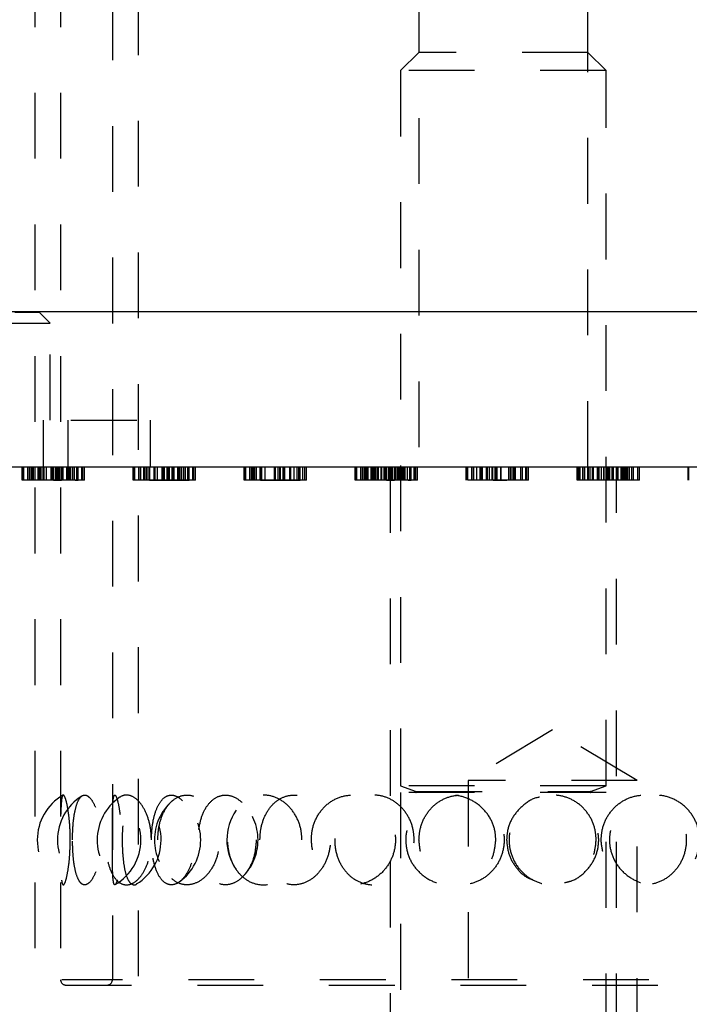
# Model space of a CAD drawing. Header units: inches. Extents: x 1880 to 2363, y -453 to -54.
# Tile 467 of 656: x 1920.02 to 1921.04, y -151.79 to -150.3. Entities that reach past the tile are written whole.
import ezdxf

# ---------------------------------------------------------------- set-up
doc = ezdxf.new("R2010")
doc.units = ezdxf.units.IN
doc.header["$LTSCALE"] = 0.5
doc.header["$MEASUREMENT"] = 0
doc.linetypes.add('HIDDEN', pattern=[0.225, 0.15, -0.075])
doc.layers.add('SID-M-H', color=4, linetype='HIDDEN')
doc.layers.add('SID-M-S', color=105, linetype='Continuous')

msp = doc.modelspace()

# ---------------------------------------------------------------- linework, layer by layer
at = {"layer": 'SID-M-H'}
for p, q in [((1920.15813, -148.86009), (1920.15813, -151.75773)), ((1920.1975, -148.85222), (1920.1975, -152.25472)), ((1920.04002, -149.0097), (1920.04002, -152.8286)), ((1920.07939, -149.0097), (1920.07939, -151.75773)), ((1920.62392, -149.8482), (1920.62392, -150.9782)), ((1920.88092, -150.9782), (1920.88092, -149.8482)), ((1920.62392, -150.3482), (1920.59617, -150.37595)), ((1920.88092, -150.3482), (1920.62392, -150.3482)), ((1920.90867, -150.37595), (1920.88092, -150.3482)), ((1920.90867, -150.37595), (1920.59617, -150.37595)), ((1920.59617, -150.37595), (1920.59617, -151.46271)), ((1920.90867, -151.46271), (1920.90867, -150.37595)), ((1919.80982, -150.7432), (1920.04702, -150.7432)), ((1920.06342, -150.7596), (1920.04702, -150.7432)), ((1919.79342, -150.7596), (1920.06342, -150.7596)), ((1920.06342, -150.9072), (1920.06342, -150.7596)), ((1919.09514, -150.9072), (1920.21542, -150.9072)), ((1920.05342, -150.9782), (1920.05342, -150.9072)), ((1920.09042, -150.9072), (1920.09042, -150.9782)), ((1920.21542, -150.9072), (1920.21542, -150.9782)), ((1920.02096, -150.9982), (1920.02096, -150.9782)), ((1920.02211, -150.9982), (1920.02211, -150.9782)), ((1920.02327, -150.9982), (1920.02327, -150.9782)), ((1920.02961, -150.9982), (1920.02961, -150.9782)), ((1920.03019, -150.9982), (1920.03019, -150.9782)), ((1920.0325, -150.9982), (1920.0325, -150.9782)), ((1920.03506, -150.9982), (1920.03506, -150.9782)), ((1920.03711, -150.9982), (1920.03711, -150.9782)), ((1920.03798, -150.9982), (1920.03798, -150.9782)), ((1920.04063, -150.9982), (1920.04063, -150.9782)), ((1920.04519, -150.9982), (1920.04519, -150.9782)), ((1920.04532, -150.9982), (1920.04532, -150.9782)), ((1920.04544, -150.9982), (1920.04544, -150.9782)), ((1920.04634, -150.9982), (1920.04634, -150.9782)), ((1920.04726, -150.9982), (1920.04726, -150.9782)), ((1920.0475, -150.9982), (1920.0475, -150.9782)), ((1920.04771, -150.9982), (1920.04771, -150.9782)), ((1920.04881, -150.9982), (1920.04881, -150.9782)), ((1920.04923, -150.9982), (1920.04923, -150.9782)), ((1920.05, -150.9982), (1920.05, -150.9782)), ((1920.05267, -150.9982), (1920.05267, -150.9782)), ((1920.05301, -150.9982), (1920.05301, -150.9782)), ((1920.05428, -150.9982), (1920.05428, -150.9782)), ((1920.05788, -150.9982), (1920.05788, -150.9782)), ((1920.06481, -150.9982), (1920.06481, -150.9782)), ((1920.0649, -150.9982), (1920.0649, -150.9782)), ((1920.06596, -150.9982), (1920.06596, -150.9782)), ((1920.06599, -150.9982), (1920.06599, -150.9782)), ((1920.06628, -150.9982), (1920.06628, -150.9782)), ((1920.06711, -150.9982), (1920.06711, -150.9782)), ((1920.06787, -150.9982), (1920.06787, -150.9782)), ((1920.06791, -150.9982), (1920.06791, -150.9782)), ((1920.06827, -150.9982), (1920.06827, -150.9782)), ((1920.0683, -150.9982), (1920.0683, -150.9782)), ((1920.06832, -150.9982), (1920.06832, -150.9782)), ((1920.06863, -150.9982), (1920.06863, -150.9782)), ((1920.06866, -150.9982), (1920.06866, -150.9782)), ((1920.07182, -150.9982), (1920.07182, -150.9782)), ((1920.07288, -150.9982), (1920.07288, -150.9782)), ((1920.07368, -150.9982), (1920.07368, -150.9782)), ((1920.07384, -150.9982), (1920.07384, -150.9782)), ((1920.07404, -150.9982), (1920.07404, -150.9782)), ((1920.07436, -150.9982), (1920.07436, -150.9782)), ((1920.07519, -150.9982), (1920.07519, -150.9782)), ((1920.07634, -150.9982), (1920.07634, -150.9782)), ((1920.0775, -150.9982), (1920.0775, -150.9782)), ((1920.08036, -150.9982), (1920.08036, -150.9782)), ((1920.08087, -150.9982), (1920.08087, -150.9782)), ((1920.08211, -150.9982), (1920.08211, -150.9782)), ((1920.08269, -150.9982), (1920.08269, -150.9782)), ((1920.08332, -150.9982), (1920.08332, -150.9782)), ((1920.08909, -150.9982), (1920.08909, -150.9782)), ((1920.08913, -150.9982), (1920.08913, -150.9782)), ((1920.09019, -150.9982), (1920.09019, -150.9782)), ((1920.0908, -150.9982), (1920.0908, -150.9782)), ((1920.09096, -150.9982), (1920.09096, -150.9782)), ((1920.09134, -150.9982), (1920.09134, -150.9782)), ((1920.0921, -150.9982), (1920.0921, -150.9782)), ((1920.09219, -150.9982), (1920.09219, -150.9782)), ((1920.09223, -150.9982), (1920.09223, -150.9782)), ((1920.0925, -150.9982), (1920.0925, -150.9782)), ((1920.09457, -150.9982), (1920.09457, -150.9782)), ((1920.09481, -150.9982), (1920.09481, -150.9782)), ((1920.09495, -150.9982), (1920.09495, -150.9782)), ((1920.09791, -150.9982), (1920.09791, -150.9782)), ((1920.10034, -150.9982), (1920.10034, -150.9782)), ((1920.10404, -150.9982), (1920.10404, -150.9782)), ((1920.10634, -150.9982), (1920.10634, -150.9782)), ((1920.11191, -150.9982), (1920.11191, -150.9782)), ((1920.11327, -150.9982), (1920.11327, -150.9782)), ((1920.11557, -150.9982), (1920.11557, -150.9782)), ((1920.18971, -150.9982), (1920.18971, -150.9782)), ((1920.19086, -150.9982), (1920.19086, -150.9782)), ((1920.19202, -150.9982), (1920.19202, -150.9782)), ((1920.19836, -150.9982), (1920.19836, -150.9782)), ((1920.19894, -150.9982), (1920.19894, -150.9782)), ((1920.20125, -150.9982), (1920.20125, -150.9782)), ((1920.20586, -150.9982), (1920.20586, -150.9782)), ((1920.20673, -150.9982), (1920.20673, -150.9782)), ((1920.20938, -150.9982), (1920.20938, -150.9782)), ((1920.21118, -150.9982), (1920.21118, -150.9782)), ((1920.21394, -150.9982), (1920.21394, -150.9782)), ((1920.21407, -150.9982), (1920.21407, -150.9782)), ((1920.21419, -150.9982), (1920.21419, -150.9782)), ((1920.21439, -150.9982), (1920.21439, -150.9782)), ((1920.21509, -150.9982), (1920.21509, -150.9782)), ((1920.22142, -150.9982), (1920.22142, -150.9782)), ((1920.22176, -150.9982), (1920.22176, -150.9782)), ((1920.22303, -150.9982), (1920.22303, -150.9782)), ((1920.22663, -150.9982), (1920.22663, -150.9782)), ((1920.23356, -150.9982), (1920.23356, -150.9782)), ((1920.23503, -150.9982), (1920.23503, -150.9782)), ((1920.23586, -150.9982), (1920.23586, -150.9782)), ((1920.23662, -150.9982), (1920.23662, -150.9782)), ((1920.23666, -150.9982), (1920.23666, -150.9782)), ((1920.23698, -150.9982), (1920.23698, -150.9782)), ((1920.23702, -150.9982), (1920.23702, -150.9782)), ((1920.23705, -150.9982), (1920.23705, -150.9782)), ((1920.23707, -150.9982), (1920.23707, -150.9782)), ((1920.23738, -150.9982), (1920.23738, -150.9782)), ((1920.23741, -150.9982), (1920.23741, -150.9782)), ((1920.24163, -150.9982), (1920.24163, -150.9782)), ((1920.24259, -150.9982), (1920.24259, -150.9782)), ((1920.24266, -150.9982), (1920.24266, -150.9782)), ((1920.24279, -150.9982), (1920.24279, -150.9782)), ((1920.24311, -150.9982), (1920.24311, -150.9782)), ((1920.24394, -150.9982), (1920.24394, -150.9782)), ((1920.24509, -150.9982), (1920.24509, -150.9782)), ((1920.24911, -150.9982), (1920.24911, -150.9782)), ((1920.24962, -150.9982), (1920.24962, -150.9782)), ((1920.25086, -150.9982), (1920.25086, -150.9782)), ((1920.25144, -150.9982), (1920.25144, -150.9782)), ((1920.25207, -150.9982), (1920.25207, -150.9782)), ((1920.25784, -150.9982), (1920.25784, -150.9782)), ((1920.25788, -150.9982), (1920.25788, -150.9782)), ((1920.25795, -150.9982), (1920.25795, -150.9782)), ((1920.25797, -150.9982), (1920.25797, -150.9782)), ((1920.25894, -150.9982), (1920.25894, -150.9782)), ((1920.26009, -150.9982), (1920.26009, -150.9782)), ((1920.26269, -150.9982), (1920.26269, -150.9782)), ((1920.26332, -150.9982), (1920.26332, -150.9782)), ((1920.26356, -150.9982), (1920.26356, -150.9782)), ((1920.2637, -150.9982), (1920.2637, -150.9782)), ((1920.26666, -150.9982), (1920.26666, -150.9782)), ((1920.26909, -150.9982), (1920.26909, -150.9782)), ((1920.27279, -150.9982), (1920.27279, -150.9782)), ((1920.27509, -150.9982), (1920.27509, -150.9782)), ((1920.28066, -150.9982), (1920.28066, -150.9782)), ((1920.28079, -150.9982), (1920.28079, -150.9782)), ((1920.28202, -150.9982), (1920.28202, -150.9782)), ((1920.28432, -150.9982), (1920.28432, -150.9782)), ((1920.35846, -150.9982), (1920.35846, -150.9782)), ((1920.35961, -150.9982), (1920.35961, -150.9782)), ((1920.36077, -150.9982), (1920.36077, -150.9782)), ((1920.36711, -150.9982), (1920.36711, -150.9782)), ((1920.36769, -150.9982), (1920.36769, -150.9782)), ((1920.37, -150.9982), (1920.37, -150.9782)), ((1920.37229, -150.9982), (1920.37229, -150.9782)), ((1920.3742, -150.9982), (1920.3742, -150.9782)), ((1920.37461, -150.9982), (1920.37461, -150.9782)), ((1920.37734, -150.9982), (1920.37734, -150.9782)), ((1920.38269, -150.9982), (1920.38269, -150.9782)), ((1920.38314, -150.9982), (1920.38314, -150.9782)), ((1920.38384, -150.9982), (1920.38384, -150.9782)), ((1920.38476, -150.9982), (1920.38476, -150.9782)), ((1920.38521, -150.9982), (1920.38521, -150.9782)), ((1920.39017, -150.9982), (1920.39017, -150.9782)), ((1920.39051, -150.9982), (1920.39051, -150.9782)), ((1920.40461, -150.9982), (1920.40461, -150.9782)), ((1920.40463, -150.9982), (1920.40463, -150.9782)), ((1920.40465, -150.9982), (1920.40465, -150.9782)), ((1920.40537, -150.9982), (1920.40537, -150.9782)), ((1920.40541, -150.9982), (1920.40541, -150.9782)), ((1920.40568, -150.9982), (1920.40568, -150.9782)), ((1920.40573, -150.9982), (1920.40573, -150.9782)), ((1920.40577, -150.9982), (1920.40577, -150.9782)), ((1920.4058, -150.9982), (1920.4058, -150.9782)), ((1920.40582, -150.9982), (1920.40582, -150.9782)), ((1920.40629, -150.9982), (1920.40629, -150.9782)), ((1920.41038, -150.9982), (1920.41038, -150.9782)), ((1920.41269, -150.9982), (1920.41269, -150.9782)), ((1920.41384, -150.9982), (1920.41384, -150.9782)), ((1920.41786, -150.9982), (1920.41786, -150.9782)), ((1920.41961, -150.9982), (1920.41961, -150.9782)), ((1920.42019, -150.9982), (1920.42019, -150.9782)), ((1920.42769, -150.9982), (1920.42769, -150.9782)), ((1920.42884, -150.9982), (1920.42884, -150.9782)), ((1920.4296, -150.9982), (1920.4296, -150.9782)), ((1920.43425, -150.9982), (1920.43425, -150.9782)), ((1920.43901, -150.9982), (1920.43901, -150.9782)), ((1920.44154, -150.9982), (1920.44154, -150.9782)), ((1920.44384, -150.9982), (1920.44384, -150.9782)), ((1920.44752, -150.9982), (1920.44752, -150.9782)), ((1920.45077, -150.9982), (1920.45077, -150.9782)), ((1920.45307, -150.9982), (1920.45307, -150.9782)), ((1920.52721, -150.9982), (1920.52721, -150.9782)), ((1920.52836, -150.9982), (1920.52836, -150.9782)), ((1920.52952, -150.9982), (1920.52952, -150.9782)), ((1920.53586, -150.9982), (1920.53586, -150.9782)), ((1920.53644, -150.9982), (1920.53644, -150.9782)), ((1920.53875, -150.9982), (1920.53875, -150.9782)), ((1920.54131, -150.9982), (1920.54131, -150.9782)), ((1920.54295, -150.9982), (1920.54295, -150.9782)), ((1920.54336, -150.9982), (1920.54336, -150.9782)), ((1920.54567, -150.9982), (1920.54567, -150.9782)), ((1920.54609, -150.9982), (1920.54609, -150.9782)), ((1920.54688, -150.9982), (1920.54688, -150.9782)), ((1920.55144, -150.9982), (1920.55144, -150.9782)), ((1920.55157, -150.9982), (1920.55157, -150.9782)), ((1920.55169, -150.9982), (1920.55169, -150.9782)), ((1920.55189, -150.9982), (1920.55189, -150.9782)), ((1920.55375, -150.9982), (1920.55375, -150.9782)), ((1920.55429, -150.9982), (1920.55429, -150.9782)), ((1920.55461, -150.9982), (1920.55461, -150.9782)), ((1920.55478, -150.9982), (1920.55478, -150.9782)), ((1920.55506, -150.9982), (1920.55506, -150.9782)), ((1920.55548, -150.9982), (1920.55548, -150.9782)), ((1920.55625, -150.9982), (1920.55625, -150.9782)), ((1920.55836, -150.9982), (1920.55836, -150.9782)), ((1920.56053, -150.9982), (1920.56053, -150.9782)), ((1920.56278, -150.9982), (1920.56278, -150.9782)), ((1920.56676, -150.9982), (1920.56676, -150.9782)), ((1920.56759, -150.9982), (1920.56759, -150.9782)), ((1920.57106, -150.9982), (1920.57106, -150.9782)), ((1920.57115, -150.9982), (1920.57115, -150.9782)), ((1920.57221, -150.9982), (1920.57221, -150.9782)), ((1920.57224, -150.9982), (1920.57224, -150.9782)), ((1920.57336, -150.9982), (1920.57336, -150.9782)), ((1920.57443, -150.9982), (1920.57443, -150.9782)), ((1920.57448, -150.9982), (1920.57448, -150.9782)), ((1920.57452, -150.9982), (1920.57452, -150.9782)), ((1920.57488, -150.9982), (1920.57488, -150.9782)), ((1920.57504, -150.9982), (1920.57504, -150.9782)), ((1920.57807, -150.9982), (1920.57807, -150.9782)), ((1920.57993, -150.9982), (1920.57993, -150.9782)), ((1920.58016, -150.9982), (1920.58016, -150.9782)), ((1920.58029, -150.9982), (1920.58029, -150.9782)), ((1920.58042, -150.9782), (1920.58042, -152.8482)), ((1920.58057, -150.9982), (1920.58057, -150.9782)), ((1920.58061, -150.9982), (1920.58061, -150.9782)), ((1920.58075, -150.9982), (1920.58075, -150.9782)), ((1920.58144, -150.9982), (1920.58144, -150.9782)), ((1920.58259, -150.9982), (1920.58259, -150.9782)), ((1920.58375, -150.9982), (1920.58375, -150.9782)), ((1920.58712, -150.9982), (1920.58712, -150.9782)), ((1920.58894, -150.9982), (1920.58894, -150.9782)), ((1920.58957, -150.9982), (1920.58957, -150.9782)), ((1920.59182, -150.9982), (1920.59182, -150.9782)), ((1920.59428, -150.9982), (1920.59428, -150.9782)), ((1920.59435, -150.9982), (1920.59435, -150.9782)), ((1920.59442, -150.9982), (1920.59442, -150.9782)), ((1920.59507, -150.9982), (1920.59507, -150.9782)), ((1920.59545, -150.9982), (1920.59545, -150.9782)), ((1920.59547, -150.9982), (1920.59547, -150.9782)), ((1920.59644, -150.9982), (1920.59644, -150.9782)), ((1920.59705, -150.9982), (1920.59705, -150.9782)), ((1920.59721, -150.9982), (1920.59721, -150.9782)), ((1920.59759, -150.9982), (1920.59759, -150.9782)), ((1920.59844, -150.9982), (1920.59844, -150.9782)), ((1920.59848, -150.9982), (1920.59848, -150.9782)), ((1920.59875, -150.9982), (1920.59875, -150.9782)), ((1920.60082, -150.9982), (1920.60082, -150.9782)), ((1920.60106, -150.9982), (1920.60106, -150.9782)), ((1920.6012, -150.9982), (1920.6012, -150.9782)), ((1920.60197, -150.9982), (1920.60197, -150.9782)), ((1920.603, -150.9982), (1920.603, -150.9782)), ((1920.60659, -150.9982), (1920.60659, -150.9782)), ((1920.61029, -150.9982), (1920.61029, -150.9782)), ((1920.61259, -150.9982), (1920.61259, -150.9782)), ((1920.61694, -150.9982), (1920.61694, -150.9782)), ((1920.61829, -150.9982), (1920.61829, -150.9782)), ((1920.61952, -150.9982), (1920.61952, -150.9782)), ((1920.62182, -150.9982), (1920.62182, -150.9782)), ((1920.69596, -150.9982), (1920.69596, -150.9782)), ((1920.69711, -150.9982), (1920.69711, -150.9782)), ((1920.69827, -150.9982), (1920.69827, -150.9782)), ((1920.70461, -150.9982), (1920.70461, -150.9782)), ((1920.70519, -150.9982), (1920.70519, -150.9782)), ((1920.7075, -150.9982), (1920.7075, -150.9782)), ((1920.71211, -150.9982), (1920.71211, -150.9782)), ((1920.71743, -150.9982), (1920.71743, -150.9782)), ((1920.71904, -150.9982), (1920.71904, -150.9782)), ((1920.72064, -150.9982), (1920.72064, -150.9782)), ((1920.72711, -150.9982), (1920.72711, -150.9782)), ((1920.72827, -150.9982), (1920.72827, -150.9782)), ((1920.73153, -150.9982), (1920.73153, -150.9782)), ((1920.73551, -150.9982), (1920.73551, -150.9782)), ((1920.73634, -150.9982), (1920.73634, -150.9782)), ((1920.73981, -150.9982), (1920.73981, -150.9782)), ((1920.74128, -150.9982), (1920.74128, -150.9782)), ((1920.74287, -150.9982), (1920.74287, -150.9782)), ((1920.74291, -150.9982), (1920.74291, -150.9782)), ((1920.74323, -150.9982), (1920.74323, -150.9782)), ((1920.74327, -150.9982), (1920.74327, -150.9782)), ((1920.7433, -150.9982), (1920.7433, -150.9782)), ((1920.74332, -150.9982), (1920.74332, -150.9782)), ((1920.74884, -150.9982), (1920.74884, -150.9782)), ((1920.74891, -150.9982), (1920.74891, -150.9782)), ((1920.74904, -150.9982), (1920.74904, -150.9782)), ((1920.76057, -150.9982), (1920.76057, -150.9782)), ((1920.7631, -150.9982), (1920.7631, -150.9782)), ((1920.76382, -150.9982), (1920.76382, -150.9782)), ((1920.76409, -150.9982), (1920.76409, -150.9782)), ((1920.76413, -150.9982), (1920.76413, -150.9782)), ((1920.7642, -150.9982), (1920.7642, -150.9782)), ((1920.76422, -150.9982), (1920.76422, -150.9782)), ((1920.76735, -150.9982), (1920.76735, -150.9782)), ((1920.76894, -150.9982), (1920.76894, -150.9782)), ((1920.77072, -150.9982), (1920.77072, -150.9782)), ((1920.77904, -150.9982), (1920.77904, -150.9782)), ((1920.78134, -150.9982), (1920.78134, -150.9782)), ((1920.78691, -150.9982), (1920.78691, -150.9782)), ((1920.78704, -150.9982), (1920.78704, -150.9782)), ((1920.78827, -150.9982), (1920.78827, -150.9782)), ((1920.79057, -150.9982), (1920.79057, -150.9782)), ((1920.86471, -150.9982), (1920.86471, -150.9782)), ((1920.86586, -150.9982), (1920.86586, -150.9782)), ((1920.86702, -150.9982), (1920.86702, -150.9782)), ((1920.8692, -150.9982), (1920.8692, -150.9782)), ((1920.87336, -150.9982), (1920.87336, -150.9782)), ((1920.87394, -150.9982), (1920.87394, -150.9782)), ((1920.87625, -150.9982), (1920.87625, -150.9782)), ((1920.88086, -150.9982), (1920.88086, -150.9782)), ((1920.88173, -150.9982), (1920.88173, -150.9782)), ((1920.88438, -150.9982), (1920.88438, -150.9782)), ((1920.88779, -150.9982), (1920.88779, -150.9782)), ((1920.88894, -150.9982), (1920.88894, -150.9782)), ((1920.88907, -150.9982), (1920.88907, -150.9782)), ((1920.88919, -150.9982), (1920.88919, -150.9782)), ((1920.88939, -150.9982), (1920.88939, -150.9782)), ((1920.89586, -150.9982), (1920.89586, -150.9782)), ((1920.89702, -150.9982), (1920.89702, -150.9782)), ((1920.89803, -150.9982), (1920.89803, -150.9782)), ((1920.90163, -150.9982), (1920.90163, -150.9782)), ((1920.90509, -150.9982), (1920.90509, -150.9782)), ((1920.90524, -150.9982), (1920.90524, -150.9782)), ((1920.90578, -150.9982), (1920.90578, -150.9782)), ((1920.91086, -150.9982), (1920.91086, -150.9782)), ((1920.91198, -150.9982), (1920.91198, -150.9782)), ((1920.91202, -150.9982), (1920.91202, -150.9782)), ((1920.91205, -150.9982), (1920.91205, -150.9782)), ((1920.91238, -150.9982), (1920.91238, -150.9782)), ((1920.91241, -150.9982), (1920.91241, -150.9782)), ((1920.91432, -150.9982), (1920.91432, -150.9782)), ((1920.91811, -150.9982), (1920.91811, -150.9782)), ((1920.91894, -150.9982), (1920.91894, -150.9782)), ((1920.92009, -150.9982), (1920.92009, -150.9782)), ((1920.92442, -152.8482), (1920.92442, -150.9782)), ((1920.92462, -150.9982), (1920.92462, -150.9782)), ((1920.92644, -150.9982), (1920.92644, -150.9782)), ((1920.92707, -150.9982), (1920.92707, -150.9782)), ((1920.93167, -150.9982), (1920.93167, -150.9782)), ((1920.93176, -150.9982), (1920.93176, -150.9782)), ((1920.93221, -150.9982), (1920.93221, -150.9782)), ((1920.93394, -150.9982), (1920.93394, -150.9782)), ((1920.93509, -150.9982), (1920.93509, -150.9782)), ((1920.9361, -150.9982), (1920.9361, -150.9782)), ((1920.93832, -150.9982), (1920.93832, -150.9782)), ((1920.93856, -150.9982), (1920.93856, -150.9782)), ((1920.9387, -150.9982), (1920.9387, -150.9782)), ((1920.93947, -150.9982), (1920.93947, -150.9782)), ((1920.94166, -150.9982), (1920.94166, -150.9782)), ((1920.94409, -150.9982), (1920.94409, -150.9782)), ((1920.94779, -150.9982), (1920.94779, -150.9782)), ((1920.95009, -150.9982), (1920.95009, -150.9782)), ((1920.95702, -150.9982), (1920.95702, -150.9782)), ((1920.95932, -150.9982), (1920.95932, -150.9782)), ((1921.03346, -150.9982), (1921.03346, -150.9782)), ((1921.03461, -150.9982), (1921.03461, -150.9782)), ((1920.09096, -150.9982), (1920.08595, -150.9982)), ((1920.10034, -150.9982), (1920.09481, -150.9982)), ((1920.60659, -150.9982), (1920.60106, -150.9982)), ((1920.73551, -150.9982), (1920.69827, -150.9982)), ((1920.7372, -150.9982), (1920.75774, -150.9982)), ((1920.95932, -150.9982), (1920.86471, -150.9982)), ((1920.82742, -151.3778), (1920.69892, -151.45501)), ((1920.95592, -151.45501), (1920.82742, -151.3778)), ((1920.90867, -151.46271), (1920.59617, -151.46271)), ((1920.59617, -151.46271), (1920.61973, -151.47128)), ((1920.95592, -151.45501), (1920.69892, -151.45501)), ((1920.69892, -151.45501), (1920.69892, -152.45501)), ((1920.88512, -151.47128), (1920.90867, -151.46271)), ((1920.95592, -152.45501), (1920.95592, -151.45501)), ((1920.90867, -151.47281), (1920.59617, -151.47281)), ((1920.59617, -151.47281), (1920.59617, -152.8482)), ((1920.62018, -151.47128), (1920.88467, -151.47128)), ((1920.90867, -152.8482), (1920.90867, -151.47281)), ((1921.57371, -151.75773), (1920.08114, -151.75773)), ((1920.08727, -151.7656), (1921.56758, -151.7656))]:
    msp.add_line(p, q, dxfattribs=at)
for centre, radius, start, end in [((1920.12264, -151.54513), 0.07874, 120.33559, 239.72418), ((1920.15345, -151.54513), 0.07874, 122.0056, 238.21145), ((1920.2137, -151.54513), 0.07874, 124.93624, 234.77581), ((1920.12264, -151.54513), 0.07874, 300.47329, 59.47695), ((1920.15345, -151.54513), 0.07874, 301.86121, 57.76334), ((1920.61946, -151.47202), 0.000787, 270, 70), ((1920.88539, -151.47202), 0.000787, 110, 270), ((1920.30078, -151.54513), 0.07874, 131.70771, 228.53786), ((1920.2137, -151.54513), 0.07874, 306.04827, 53.99119), ((1920.30078, -151.54513), 0.07874, 314.11178, 45.92201), ((1920.41088, -151.54513), 0.07874, 145.0858, 214.82902), ((1920.08727, -151.75773), 0.00787, 180, 270), ((1920.15026, -151.75773), 0.00787, 270, 0)]:
    msp.add_arc(centre, radius, start, end, dxfattribs=at)
for points, knots in [([(1920.04532, -150.9982), (1920.04163, -150.9982), (1920.03426, -150.9982), (1920.02642, -150.9982), (1920.02166, -150.9982), (1920.02119, -150.9982), (1920.02096, -150.9982)], [0, 0, 0, 0, 0.2791829, 0.5590851, 0.779446, 1, 1, 1, 1]), ([(1920.07436, -150.9982), (1920.07018, -150.9982), (1920.06436, -150.9982), (1920.05353, -150.9982), (1920.04805, -150.9982), (1920.04532, -150.9982)], [0, 0, 0, 0, 0.5601154, 0.7802838, 1, 1, 1, 1]), ([(1920.06863, -150.9982), (1920.0707, -150.9982), (1920.0744, -150.9982), (1920.07889, -150.9982), (1920.08087, -150.9982)], [0, 0, 0, 0, 0.5604127, 1, 1, 1, 1]), ([(1920.08332, -150.9982), (1920.0816, -150.9982), (1920.07852, -150.9982), (1920.07563, -150.9982), (1920.07436, -150.9982)], [0, 0, 0, 0, 0.5599058, 1, 1, 1, 1]), ([(1920.09495, -150.9982), (1920.09369, -150.9982), (1920.09118, -150.9982), (1920.08704, -150.9982), (1920.08473, -150.9982), (1920.08332, -150.9982)], [0, 0, 0, 0, 0.2799464, 0.5597741, 1, 1, 1, 1]), ([(1920.11557, -150.9982), (1920.1153, -150.9982), (1920.11476, -150.9982), (1920.10947, -150.9982), (1920.1038, -150.9982), (1920.10034, -150.9982)], [0, 0, 0, 0, 0.27974992, 0.55950117, 1, 1, 1, 1]), ([(1920.10131, -150.9982), (1920.10212, -150.9982), (1920.10402, -150.9982), (1920.10596, -150.9982), (1920.10621, -150.9982), (1920.10634, -150.9982)], [0, 0, 0, 0, 0.26698225, 0.63338906, 1, 1, 1, 1]), ([(1920.23698, -150.9982), (1920.22618, -150.9982), (1920.20998, -150.9982), (1920.19506, -150.9982), (1920.19035, -150.9982), (1920.18992, -150.9982), (1920.18971, -150.9982)], [0, 0, 0, 0, 0.4994065, 0.7487427, 0.8743724, 1, 1, 1, 1]), ([(1920.21439, -150.9982), (1920.21854, -150.9982), (1920.22595, -150.9982), (1920.23363, -150.9982), (1920.23702, -150.9982)], [0, 0, 0, 0, 0.5595988, 1, 1, 1, 1]), ([(1920.25086, -150.9982), (1920.25041, -150.9982), (1920.24949, -150.9982), (1920.24139, -150.9982), (1920.23154, -150.9982), (1920.2248, -150.9982), (1920.22142, -150.9982)], [0, 0, 0, 0, 0.2796881, 0.5590255, 0.7792916, 1, 1, 1, 1]), ([(1920.28432, -150.9982), (1920.28411, -150.9982), (1920.28369, -150.9982), (1920.27899, -150.9982), (1920.26398, -150.9982), (1920.24778, -150.9982), (1920.23698, -150.9982)], [0, 0, 0, 0, 0.1256001, 0.2511969, 0.5005813, 1, 1, 1, 1]), ([(1920.23702, -150.9982), (1920.24537, -150.9982), (1920.25789, -150.9982), (1920.27026, -150.9982), (1920.27444, -150.9982), (1920.27488, -150.9982), (1920.27509, -150.9982)], [0, 0, 0, 0, 0.5000715, 0.7490206, 0.8745985, 1, 1, 1, 1]), ([(1920.40573, -150.9982), (1920.39493, -150.9982), (1920.37873, -150.9982), (1920.36381, -150.9982), (1920.3591, -150.9982), (1920.35867, -150.9982), (1920.35846, -150.9982)], [0, 0, 0, 0, 0.4994065, 0.7487427, 0.8743724, 1, 1, 1, 1]), ([(1920.38314, -150.9982), (1920.38729, -150.9982), (1920.3947, -150.9982), (1920.40238, -150.9982), (1920.40577, -150.9982)], [0, 0, 0, 0, 0.5595988, 1, 1, 1, 1]), ([(1920.41961, -150.9982), (1920.41916, -150.9982), (1920.41824, -150.9982), (1920.41014, -150.9982), (1920.40029, -150.9982), (1920.39355, -150.9982), (1920.39017, -150.9982)], [0, 0, 0, 0, 0.2796881, 0.5590255, 0.7792916, 1, 1, 1, 1]), ([(1920.45307, -150.9982), (1920.45286, -150.9982), (1920.45244, -150.9982), (1920.44774, -150.9982), (1920.43273, -150.9982), (1920.41653, -150.9982), (1920.40573, -150.9982)], [0, 0, 0, 0, 0.12560007, 0.25119689, 0.50058134, 1, 1, 1, 1]), ([(1920.40577, -150.9982), (1920.41412, -150.9982), (1920.42664, -150.9982), (1920.43901, -150.9982), (1920.44319, -150.9982), (1920.44363, -150.9982), (1920.44384, -150.9982)], [0, 0, 0, 0, 0.5000715, 0.7490206, 0.8745985, 1, 1, 1, 1]), ([(1920.55157, -150.9982), (1920.54788, -150.9982), (1920.54051, -150.9982), (1920.53267, -150.9982), (1920.52791, -150.9982), (1920.52744, -150.9982), (1920.52721, -150.9982)], [0, 0, 0, 0, 0.2791829, 0.5590851, 0.779446, 1, 1, 1, 1]), ([(1920.58061, -150.9982), (1920.57643, -150.9982), (1920.57061, -150.9982), (1920.55978, -150.9982), (1920.5543, -150.9982), (1920.55157, -150.9982)], [0, 0, 0, 0, 0.5601154, 0.7802838, 1, 1, 1, 1]), ([(1920.57488, -150.9982), (1920.57695, -150.9982), (1920.58065, -150.9982), (1920.58514, -150.9982), (1920.58712, -150.9982)], [0, 0, 0, 0, 0.5604127, 1, 1, 1, 1]), ([(1920.58957, -150.9982), (1920.58785, -150.9982), (1920.58477, -150.9982), (1920.58188, -150.9982), (1920.58061, -150.9982)], [0, 0, 0, 0, 0.55990578, 1, 1, 1, 1]), ([(1920.6012, -150.9982), (1920.59994, -150.9982), (1920.59743, -150.9982), (1920.59329, -150.9982), (1920.59098, -150.9982), (1920.58957, -150.9982)], [0, 0, 0, 0, 0.2799464, 0.5597741, 1, 1, 1, 1]), ([(1920.62182, -150.9982), (1920.62155, -150.9982), (1920.62101, -150.9982), (1920.61572, -150.9982), (1920.61005, -150.9982), (1920.60659, -150.9982)], [0, 0, 0, 0, 0.27974992, 0.55950117, 1, 1, 1, 1]), ([(1920.60756, -150.9982), (1920.60837, -150.9982), (1920.61027, -150.9982), (1920.61221, -150.9982), (1920.61246, -150.9982), (1920.61259, -150.9982)], [0, 0, 0, 0, 0.2669823, 0.6333891, 1, 1, 1, 1]), ([(1920.76382, -150.9982), (1920.76025, -150.9982), (1920.7531, -150.9982), (1920.74231, -150.9982), (1920.73562, -150.9982), (1920.73153, -150.9982)], [0, 0, 0, 0, 0.27928789, 0.55915378, 1, 1, 1, 1]), ([(1920.79057, -150.9982), (1920.7902, -150.9982), (1920.78945, -150.9982), (1920.78212, -150.9982), (1920.77323, -150.9982), (1920.76696, -150.9982), (1920.76382, -150.9982)], [0, 0, 0, 0, 0.2798903, 0.5592237, 0.7795824, 1, 1, 1, 1]), ([(1920.09407, -151.54513), (1920.09392, -151.55266), (1920.09362, -151.56772), (1920.09141, -151.58779), (1920.0885, -151.60329), (1920.08537, -151.61257), (1920.08267, -151.61435), (1920.08082, -151.60809), (1920.07984, -151.59439), (1920.0795, -151.57501), (1920.07943, -151.5525), (1920.07944, -151.52956), (1920.07957, -151.50854), (1920.08005, -151.49141), (1920.0812, -151.47994), (1920.08324, -151.47561), (1920.08612, -151.47926), (1920.08937, -151.49068), (1920.09223, -151.50846), (1920.09384, -151.52774), (1920.094, -151.5403), (1920.09407, -151.54513)], [0, 0, 0, 0, 0.0520028, 0.1039827, 0.1564753, 0.2102848, 0.2652762, 0.3208623, 0.3762398, 0.4306423, 0.4836601, 0.5355284, 0.5870576, 0.6391963, 0.6925647, 0.7472181, 0.8026932, 0.8582301, 0.9130199, 0.9664974, 1, 1, 1, 1]), ([(1920.0975, -151.54513), (1920.09766, -151.55266), (1920.09798, -151.56772), (1920.10061, -151.58779), (1920.10483, -151.60329), (1920.11075, -151.61257), (1920.11802, -151.61435), (1920.12587, -151.60809), (1920.13314, -151.59439), (1920.13854, -151.57501), (1920.14111, -151.5525), (1920.14053, -151.52956), (1920.13702, -151.50854), (1920.1312, -151.49141), (1920.12392, -151.47994), (1920.11622, -151.47561), (1920.10913, -151.47926), (1920.10344, -151.49068), (1920.09958, -151.50846), (1920.09774, -151.52774), (1920.09757, -151.5403), (1920.0975, -151.54513)], [0, 0, 0, 0, 0.0520028, 0.1039827, 0.1564753, 0.2102848, 0.2652762, 0.3208623, 0.3762398, 0.4306423, 0.4836601, 0.5355284, 0.5870576, 0.6391963, 0.6925647, 0.7472181, 0.8026932, 0.8582301, 0.9130199, 0.9664974, 1, 1, 1, 1]), ([(1920.21744, -151.54513), (1920.21701, -151.55266), (1920.21614, -151.56772), (1920.20947, -151.58779), (1920.19993, -151.60329), (1920.18829, -151.61257), (1920.17611, -151.61435), (1920.16485, -151.60809), (1920.15581, -151.59439), (1920.14978, -151.57501), (1920.14708, -151.5525), (1920.14768, -151.52956), (1920.15142, -151.50854), (1920.15813, -151.49141), (1920.16751, -151.47994), (1920.17895, -151.47561), (1920.19128, -151.47926), (1920.20292, -151.49068), (1920.212, -151.50846), (1920.21678, -151.52774), (1920.21726, -151.5403), (1920.21744, -151.54513)], [0, 0, 0, 0, 0.0520028, 0.1039827, 0.1564753, 0.2102848, 0.2652762, 0.3208623, 0.3762398, 0.4306423, 0.4836601, 0.5355284, 0.5870576, 0.6391963, 0.6925647, 0.7472181, 0.8026932, 0.8582301, 0.9130199, 0.9664974, 1, 1, 1, 1]), ([(1920.15814, -151.54513), (1920.15814, -151.55294), (1920.15815, -151.56857), (1920.15832, -151.58932), (1920.15897, -151.60483), (1920.16041, -151.61324), (1920.16268, -151.61394), (1920.16552, -151.60727), (1920.16845, -151.59402), (1920.17087, -151.57536), (1920.17215, -151.553), (1920.17189, -151.52934), (1920.17008, -151.50731), (1920.16724, -151.48978), (1920.16414, -151.47892), (1920.16149, -151.47571), (1920.15965, -151.48005), (1920.15862, -151.49127), (1920.15822, -151.50831), (1920.15815, -151.52726), (1920.15814, -151.53998), (1920.15814, -151.54513)], [0, 0, 0, 0, 0.05545789, 0.11093953, 0.16584033, 0.21920813, 0.27111168, 0.32233985, 0.37397292, 0.42685633, 0.48126186, 0.53682738, 0.59274193, 0.64803751, 0.7019377, 0.75426138, 0.80559376, 0.8569812, 0.90939522, 0.96331536, 1, 1, 1, 1]), ([(1920.19503, -151.61198), (1920.19502, -151.61199), (1920.19269, -151.61467), (1920.18804, -151.6134), (1920.18215, -151.60741), (1920.17767, -151.59398), (1920.17473, -151.57537), (1920.17337, -151.55299), (1920.17364, -151.52934), (1920.17562, -151.50733), (1920.17935, -151.48972), (1920.18473, -151.47916), (1920.19027, -151.47553), (1920.19385, -151.47825), (1920.19506, -151.47916)], [0, 0, 0, 0, 0.0004848, 0.0928301, 0.1839738, 0.2758378, 0.3699264, 0.4667232, 0.5655837, 0.6650653, 0.7634456, 0.8593432, 0.952436, 1, 1, 1, 1]), ([(1920.21755, -151.54513), (1920.21786, -151.55294), (1920.21848, -151.56857), (1920.22347, -151.58932), (1920.23115, -151.60483), (1920.24113, -151.61324), (1920.25225, -151.61394), (1920.26333, -151.60727), (1920.27317, -151.59402), (1920.28053, -151.57536), (1920.28424, -151.553), (1920.28348, -151.52934), (1920.2782, -151.50731), (1920.26927, -151.48978), (1920.25825, -151.47892), (1920.24682, -151.47571), (1920.23633, -151.48005), (1920.22763, -151.49127), (1920.22133, -151.50831), (1920.21803, -151.52726), (1920.21768, -151.53998), (1920.21755, -151.54513)], [0, 0, 0, 0, 0.0554579, 0.1109395, 0.1658403, 0.2192081, 0.2711117, 0.3223399, 0.3739729, 0.4268563, 0.4812619, 0.5368274, 0.5927419, 0.6480375, 0.7019377, 0.7542614, 0.8055938, 0.8569812, 0.9093952, 0.9633154, 1, 1, 1, 1]), ([(1920.22714, -151.54513), (1920.22758, -151.55266), (1920.22847, -151.56772), (1920.23548, -151.58779), (1920.24611, -151.60329), (1920.26006, -151.61257), (1920.27602, -151.61435), (1920.29224, -151.60809), (1920.30649, -151.59439), (1920.3167, -151.57501), (1920.32147, -151.5525), (1920.32039, -151.52956), (1920.31385, -151.50854), (1920.30273, -151.49141), (1920.28827, -151.47994), (1920.27216, -151.47561), (1920.25634, -151.47926), (1920.24269, -151.49068), (1920.23279, -151.50846), (1920.22781, -151.52774), (1920.22733, -151.5403), (1920.22714, -151.54513)], [0, 0, 0, 0, 0.0520028, 0.1039827, 0.1564753, 0.2102848, 0.2652762, 0.3208623, 0.3762398, 0.4306423, 0.4836601, 0.5355284, 0.5870576, 0.6391963, 0.6925647, 0.7472181, 0.8026932, 0.8582301, 0.9130199, 0.9664974, 1, 1, 1, 1]), ([(1920.28933, -151.5292), (1920.29079, -151.52186), (1920.29372, -151.50709), (1920.30358, -151.48981), (1920.31642, -151.47892), (1920.33112, -151.47571), (1920.34596, -151.48005), (1920.35947, -151.49127), (1920.37005, -151.50831), (1920.3759, -151.52726), (1920.37652, -151.53998), (1920.37677, -151.54513)], [0, 0, 0, 0, 0.1183897, 0.2380906, 0.3547708, 0.4680383, 0.5791599, 0.6904006, 0.8038637, 0.9205871, 1, 1, 1, 1]), ([(1920.44629, -151.54513), (1920.44564, -151.55266), (1920.44435, -151.56772), (1920.43439, -151.58779), (1920.41986, -151.60329), (1920.40172, -151.61257), (1920.38216, -151.61435), (1920.36345, -151.60809), (1920.3479, -151.59439), (1920.33723, -151.57501), (1920.33237, -151.5525), (1920.33345, -151.52956), (1920.34017, -151.50854), (1920.35194, -151.49141), (1920.36793, -151.47994), (1920.38678, -151.47561), (1920.40644, -151.47926), (1920.42446, -151.49068), (1920.43817, -151.50846), (1920.44531, -151.52774), (1920.44601, -151.5403), (1920.44629, -151.54513)], [0, 0, 0, 0, 0.0520028, 0.1039827, 0.1564753, 0.2102848, 0.2652762, 0.3208623, 0.3762398, 0.4306423, 0.4836601, 0.5355284, 0.5870576, 0.6391963, 0.6925647, 0.7472181, 0.8026932, 0.8582301, 0.9130199, 0.9664974, 1, 1, 1, 1]), ([(1920.3824, -151.54513), (1920.38297, -151.55294), (1920.3841, -151.56857), (1920.39305, -151.58932), (1920.40644, -151.60483), (1920.42322, -151.61324), (1920.44127, -151.61394), (1920.45868, -151.60727), (1920.47373, -151.59402), (1920.48476, -151.57536), (1920.49024, -151.553), (1920.48912, -151.52934), (1920.48129, -151.50731), (1920.46781, -151.48978), (1920.45076, -151.47892), (1920.43254, -151.47571), (1920.41522, -151.48005), (1920.40035, -151.49127), (1920.38923, -151.50831), (1920.38328, -151.52726), (1920.38266, -151.53998), (1920.3824, -151.54513)], [0, 0, 0, 0, 0.0554579, 0.1109395, 0.1658403, 0.2192081, 0.2711117, 0.3223399, 0.3739729, 0.4268563, 0.4812619, 0.5368274, 0.5927419, 0.6480375, 0.7019377, 0.7542614, 0.8055938, 0.8569812, 0.9093952, 0.9633154, 1, 1, 1, 1]), ([(1920.46057, -151.54513), (1920.46123, -151.55266), (1920.46253, -151.56772), (1920.47271, -151.58779), (1920.4879, -151.60329), (1920.50746, -151.61257), (1920.52937, -151.61435), (1920.55114, -151.60809), (1920.56991, -151.59439), (1920.58316, -151.57501), (1920.58931, -151.5525), (1920.58792, -151.52956), (1920.57949, -151.50854), (1920.56498, -151.49141), (1920.54586, -151.47994), (1920.52412, -151.47561), (1920.5023, -151.47926), (1920.48304, -151.49068), (1920.46881, -151.50846), (1920.46156, -151.52774), (1920.46085, -151.5403), (1920.46057, -151.54513)], [0, 0, 0, 0, 0.0520028, 0.1039827, 0.1564753, 0.2102848, 0.2652762, 0.3208623, 0.3762398, 0.4306423, 0.4836601, 0.5355284, 0.5870576, 0.6391963, 0.6925647, 0.7472181, 0.8026932, 0.8582301, 0.9130199, 0.9664974, 1, 1, 1, 1]), ([(1920.617, -151.54513), (1920.61628, -151.55294), (1920.61483, -151.56857), (1920.60358, -151.58932), (1920.58721, -151.60483), (1920.5674, -151.61324), (1920.54695, -151.61394), (1920.52797, -151.60727), (1920.51213, -151.59402), (1920.50084, -151.57536), (1920.49532, -151.553), (1920.49644, -151.52934), (1920.50436, -151.50731), (1920.51829, -151.48978), (1920.5365, -151.47892), (1920.55674, -151.47571), (1920.57675, -151.48005), (1920.59459, -151.49127), (1920.60835, -151.50831), (1920.61589, -151.52726), (1920.61668, -151.53998), (1920.617, -151.54513)], [0, 0, 0, 0, 0.0554579, 0.1109395, 0.1658403, 0.2192081, 0.2711117, 0.3223399, 0.3739729, 0.4268563, 0.4812619, 0.5368274, 0.5927419, 0.6480375, 0.7019377, 0.7542614, 0.8055938, 0.8569812, 0.9093952, 0.9633154, 1, 1, 1, 1]), ([(1920.74103, -151.54513), (1920.74029, -151.55266), (1920.7388, -151.56772), (1920.72726, -151.58779), (1920.71026, -151.60329), (1920.68877, -151.61257), (1920.6652, -151.61435), (1920.64228, -151.60809), (1920.62291, -151.59439), (1920.60944, -151.57501), (1920.60325, -151.5525), (1920.60464, -151.52956), (1920.61316, -151.50854), (1920.62796, -151.49141), (1920.6478, -151.47994), (1920.6708, -151.47561), (1920.6944, -151.47926), (1920.71567, -151.49068), (1920.73166, -151.50846), (1920.73991, -151.52774), (1920.74072, -151.5403), (1920.74103, -151.54513)], [0, 0, 0, 0, 0.0520028, 0.1039827, 0.1564753, 0.2102848, 0.2652762, 0.3208623, 0.3762398, 0.4306423, 0.4836601, 0.5355284, 0.5870576, 0.6391963, 0.6925647, 0.7472181, 0.8026932, 0.8582301, 0.9130199, 0.9664974, 1, 1, 1, 1]), ([(1920.62421, -151.54513), (1920.62493, -151.55294), (1920.62638, -151.56857), (1920.63774, -151.58932), (1920.65451, -151.60483), (1920.67521, -151.61324), (1920.69706, -151.61394), (1920.7178, -151.60727), (1920.73545, -151.59402), (1920.74824, -151.57536), (1920.75455, -151.553), (1920.75326, -151.52934), (1920.74422, -151.50731), (1920.72854, -151.48978), (1920.70841, -151.47892), (1920.68653, -151.47571), (1920.66539, -151.48005), (1920.64691, -151.49127), (1920.6329, -151.50831), (1920.62532, -151.52726), (1920.62453, -151.53998), (1920.62421, -151.54513)], [0, 0, 0, 0, 0.0554579, 0.1109395, 0.1658403, 0.2192081, 0.2711117, 0.3223399, 0.3739729, 0.4268563, 0.4812619, 0.5368274, 0.5927419, 0.6480375, 0.7019377, 0.7542614, 0.8055938, 0.8569812, 0.9093952, 0.9633154, 1, 1, 1, 1]), ([(1920.80731, -151.48019), (1920.80651, -151.4803), (1920.79776, -151.48151), (1920.78304, -151.49119), (1920.76682, -151.50833), (1920.75857, -151.52776), (1920.75776, -151.5403), (1920.75744, -151.54513)], [0, 0, 0, 0, 0.0277822, 0.3014371, 0.5714107, 0.8349179, 1, 1, 1, 1]), ([(1920.89361, -151.54513), (1920.89286, -151.55294), (1920.89134, -151.56857), (1920.8795, -151.58932), (1920.8621, -151.60483), (1920.84078, -151.61324), (1920.81842, -151.61394), (1920.79736, -151.60727), (1920.77954, -151.59402), (1920.7667, -151.57536), (1920.76038, -151.553), (1920.76167, -151.52934), (1920.77072, -151.50731), (1920.7865, -151.48978), (1920.80687, -151.47892), (1920.82917, -151.47571), (1920.85088, -151.48005), (1920.86998, -151.49127), (1920.88454, -151.50831), (1920.89245, -151.52726), (1920.89328, -151.53998), (1920.89361, -151.54513)], [0, 0, 0, 0, 0.05545789, 0.11093953, 0.16584033, 0.21920813, 0.27111168, 0.32233985, 0.37397292, 0.42685633, 0.48126186, 0.53682738, 0.59274193, 0.64803751, 0.7019377, 0.75426138, 0.80559376, 0.8569812, 0.90939522, 0.96331536, 1, 1, 1, 1]), ([(1920.84563, -151.60993), (1920.84958, -151.60908), (1920.86137, -151.60654), (1920.87779, -151.59414), (1920.89188, -151.57507), (1920.89831, -151.55248), (1920.89687, -151.52958), (1920.88799, -151.50849), (1920.87259, -151.49158), (1920.85442, -151.4806), (1920.84135, -151.47897), (1920.83597, -151.4783)], [0, 0, 0, 0, 0.0637565, 0.190502, 0.315016, 0.4363609, 0.5550747, 0.6730126, 0.7923452, 0.9144925, 1, 1, 1, 1]), ([(1920.90115, -151.54513), (1920.90191, -151.55294), (1920.90342, -151.56857), (1920.91522, -151.58932), (1920.93249, -151.60483), (1920.95351, -151.61324), (1920.97539, -151.61394), (1920.99586, -151.60727), (1921.01307, -151.59402), (1921.02541, -151.57536), (1921.03146, -151.553), (1921.03022, -151.52934), (1921.02155, -151.50731), (1921.00636, -151.48978), (1920.98664, -151.47892), (1920.96489, -151.47571), (1920.94357, -151.48005), (1920.92469, -151.49127), (1920.91021, -151.50831), (1920.90231, -151.52726), (1920.90149, -151.53998), (1920.90115, -151.54513)], [0, 0, 0, 0, 0.0554579, 0.1109395, 0.1658403, 0.2192081, 0.2711117, 0.3223399, 0.3739729, 0.4268563, 0.4812619, 0.5368274, 0.5927419, 0.6480375, 0.7019377, 0.7542614, 0.8055938, 0.8569812, 0.9093952, 0.9633154, 1, 1, 1, 1]), ([(1921.05072, -151.54513), (1921.05, -151.55266), (1921.04857, -151.56772), (1921.03745, -151.58779), (1921.02092, -151.60329), (1920.99978, -151.61257), (1920.97629, -151.61435), (1920.95312, -151.60809), (1920.93328, -151.59439), (1920.91934, -151.57501), (1920.9129, -151.5525), (1920.91435, -151.52956), (1920.9232, -151.50854), (1920.93848, -151.49141), (1920.95873, -151.47994), (1920.9819, -151.47561), (1921.00535, -151.47926), (1921.0262, -151.49068), (1921.0417, -151.50846), (1921.04964, -151.52774), (1921.05042, -151.5403), (1921.05072, -151.54513)], [0, 0, 0, 0, 0.0520028, 0.1039827, 0.1564753, 0.2102848, 0.2652762, 0.3208623, 0.3762398, 0.4306423, 0.4836601, 0.5355284, 0.5870576, 0.6391963, 0.6925647, 0.7472181, 0.8026932, 0.8582301, 0.9130199, 0.9664974, 1, 1, 1, 1]), ([(1920.37677, -151.54513), (1920.37621, -151.55294), (1920.37508, -151.56857), (1920.36636, -151.58932), (1920.35384, -151.60483), (1920.33898, -151.61324), (1920.32398, -151.61394), (1920.31033, -151.60728), (1920.29933, -151.59398), (1920.29194, -151.57743), (1920.29028, -151.56492), (1920.28959, -151.5597)], [0, 0, 0, 0, 0.11933586, 0.23872281, 0.35685992, 0.47169827, 0.58338579, 0.69362003, 0.80472551, 0.91852155, 1, 1, 1, 1]), ([(1920.75744, -151.54513), (1920.75818, -151.55268), (1920.75965, -151.56779), (1920.77139, -151.58752), (1920.78448, -151.6008), (1920.79439, -151.60457), (1920.7972, -151.60564)], [0, 0, 0, 0, 0.29342707, 0.58672525, 0.88291592, 1, 1, 1, 1])]:
    msp.add_open_spline(points, degree=3, knots=knots, dxfattribs=at)
at = {"layer": 'SID-M-S'}
for p, q in [((1919.75293, -150.74198), (1921.92978, -150.74198)), ((1918.82742, -150.9782), (1932.82742, -150.9782))]:
    msp.add_line(p, q, dxfattribs=at)

doc.saveas('drawing.dxf')
